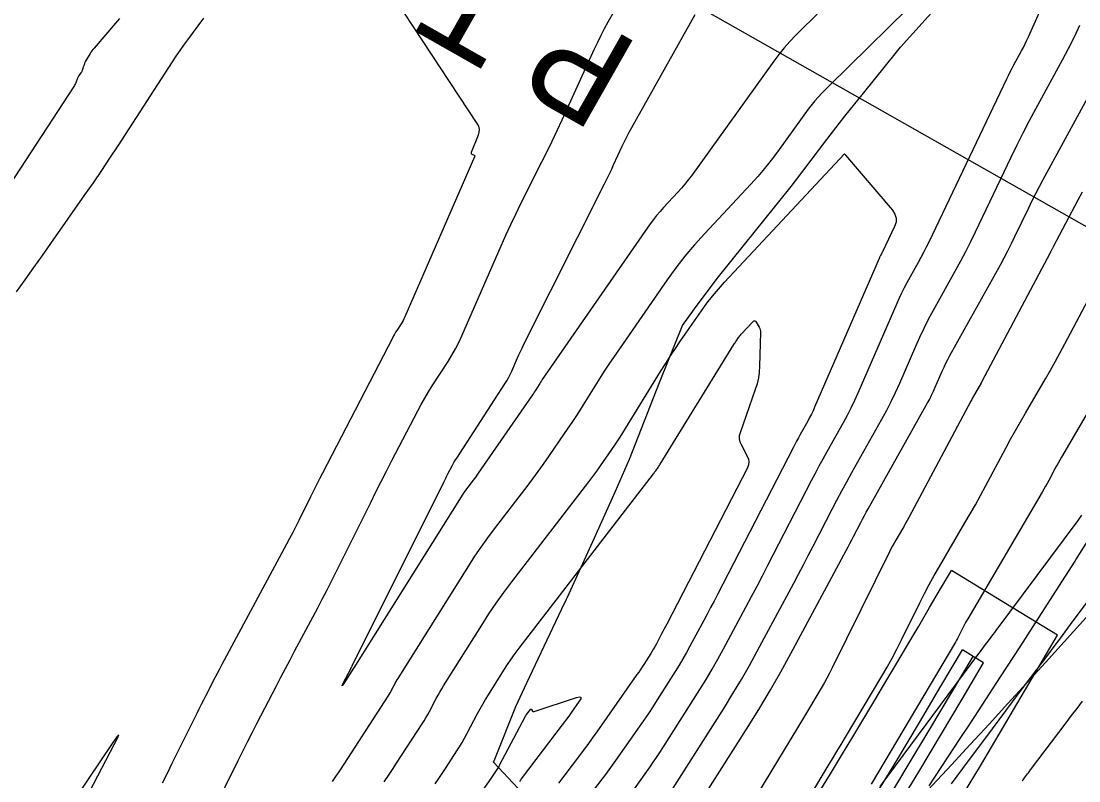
# Model space of a CAD drawing. Extents: x 658976 to 668721, y 639543 to 647196.
# Drawn here: x 662307.4 to 662392.5, y 643323.6 to 643384.8 of the extents above; entities that cross this region are included whole.
import ezdxf

# ---------------------------------------------------------------- set-up
doc = ezdxf.new("R2010")
doc.units = 0
for name, color, linetype in [('Ex_Major Contours', 7, 'Continuous'), ('Ex_Minor Contours', 7, 'Continuous'), ('R_Ramp 15 Degree_Min Ls', 7, 'Continuous'), ('R_Ramp 20 Degree Des Ls', 7, 'Continuous'), ('R_Ramp 20 Degree Des Ls Annot', 7, 'Continuous'), ('R_Ramp 20 Degree Existing Ramp', 7, 'Continuous'), ('R_Ramp 20 Degree_Min Ls', 7, 'Continuous')]:
    doc.layers.add(name, color=color, linetype=linetype)

msp = doc.modelspace()

# ---------------------------------------------------------------- linework, layer by layer
at = {"layer": 'Ex_Major Contours'}
for points in [[(662359.862, 643318.444), (662365.972, 643328.085), (662366.855, 643329.508), (662367.713, 643330.947), (662368.543, 643332.401), (662369.348, 643333.87), (662373.797, 643342.178), (662373.946, 643342.456), (662374.093, 643342.735), (662374.239, 643343.014), (662374.384, 643343.294), (662374.961, 643344.414), (662375.106, 643344.694), (662375.254, 643344.972), (662375.405, 643345.249), (662375.558, 643345.524), (662380.339, 643354.049), (662380.507, 643354.358), (662380.666, 643354.67), (662380.818, 643354.987), (662380.961, 643355.307), (662381.519, 643356.596), (662381.662, 643356.917), (662381.813, 643357.233), (662381.972, 643357.546), (662382.139, 643357.855), (662386.196, 643365.169), (662386.502, 643365.731), (662386.8, 643366.298), (662387.089, 643366.87), (662387.369, 643367.446), (662388.473, 643369.759), (662388.752, 643370.336), (662389.04, 643370.908), (662389.334, 643371.477), (662389.637, 643372.042), (662395.628, 643383.055)], [(662341.197, 643318.033), (662345.292, 643323.887), (662345.347, 643323.967), (662345.402, 643324.048), (662345.456, 643324.129), (662345.51, 643324.211), (662345.722, 643324.538), (662345.774, 643324.621), (662345.824, 643324.704), (662345.873, 643324.789), (662345.919, 643324.875), (662348.002, 643328.827), (662348.008, 643328.838), (662348.014, 643328.849), (662348.021, 643328.86), (662348.027, 643328.87), (662348.054, 643328.913), (662348.061, 643328.924), (662348.068, 643328.934), (662348.075, 643328.944), (662348.083, 643328.954), (662348.408, 643329.376), (662348.43, 643329.399), (662348.453, 643329.405), (662348.474, 643329.397), (662348.495, 643329.372), (662348.577, 643329.245), (662348.599, 643329.218), (662348.626, 643329.202), (662348.656, 643329.198), (662348.69, 643329.204), (662352.112, 643330.337), (662352.335, 643330.388), (662352.446, 643330.355), (662352.445, 643330.239), (662352.332, 643330.04), (662351.656, 643329.078), (662351.486, 643328.838), (662351.314, 643328.6), (662351.139, 643328.364), (662350.962, 643328.129), (662347.737, 643323.898), (662347.662, 643323.796), (662347.589, 643323.692), (662347.518, 643323.587)]]:
    msp.add_lwpolyline(points, dxfattribs=at)
at = {"layer": 'Ex_Minor Contours'}
for points in [[(662356.774, 643322.973), (662358.018, 643324.745), (662358.282, 643325.127), (662358.542, 643325.512), (662358.798, 643325.9), (662359.049, 643326.291), (662362.022, 643330.982), (662362.523, 643331.789), (662363.009, 643332.605), (662363.481, 643333.43), (662363.937, 643334.264), (662365.732, 643337.615), (662366.179, 643338.454), (662366.623, 643339.294), (662367.063, 643340.137), (662367.5, 643340.981), (662371.007, 643347.789), (662371.316, 643348.382), (662371.629, 643348.971), (662371.948, 643349.558), (662372.273, 643350.142), (662373.58, 643352.473), (662373.899, 643353.06), (662374.203, 643353.654), (662374.491, 643354.255), (662374.764, 643354.865), (662377.883, 643362.076), (662378.072, 643362.5), (662378.272, 643362.919), (662378.482, 643363.333), (662378.702, 643363.741), (662379.604, 643365.366), (662379.826, 643365.774), (662380.042, 643366.185), (662380.251, 643366.6), (662380.455, 643367.018), (662386.708, 643380.127), (662386.847, 643380.413), (662386.99, 643380.698), (662387.137, 643380.981), (662387.287, 643381.262), (662387.897, 643382.382), (662388.046, 643382.664), (662388.19, 643382.948), (662388.328, 643383.235), (662388.46, 643383.525), (662391.24, 643389.798)], [(662336.739, 643387.731), (662344.098, 643376.542), (662344.214, 643376.316), (662344.269, 643376.084), (662344.263, 643375.846), (662344.196, 643375.602), (662343.647, 643374.205), (662343.638, 643374.163), (662343.643, 643374.127), (662343.663, 643374.097), (662343.698, 643374.073), (662343.867, 643373.986), (662343.902, 643373.962), (662343.922, 643373.932), (662343.926, 643373.896), (662343.914, 643373.855), (662338.296, 643360.966), (662338.229, 643360.821), (662338.156, 643360.679), (662338.077, 643360.539), (662337.993, 643360.403), (662337.643, 643359.865), (662337.557, 643359.729), (662337.475, 643359.592), (662337.396, 643359.452), (662337.321, 643359.311), (662331.69, 643348.401), (662331.445, 643347.924), (662331.202, 643347.446), (662330.96, 643346.968), (662330.721, 643346.489), (662329.765, 643344.57), (662329.524, 643344.092), (662329.28, 643343.615), (662329.032, 643343.14), (662328.781, 643342.667), (662323.773, 643333.336), (662323.584, 643332.981), (662323.396, 643332.626), (662323.209, 643332.27), (662323.024, 643331.913), (662322.285, 643330.484), (662322.101, 643330.127), (662321.919, 643329.768), (662321.739, 643329.409), (662321.56, 643329.049), (662319.567, 643325.013), (662319.173, 643324.221), (662318.775, 643323.432)], [(662319.637, 643314.621), (662324.895, 643325.268), (662325.266, 643326.014), (662325.64, 643326.759), (662326.017, 643327.501), (662326.398, 643328.242), (662327.969, 643331.283), (662328.333, 643331.982), (662328.698, 643332.68), (662329.067, 643333.376), (662329.438, 643334.071), (662330.929, 643336.848), (662331.298, 643337.544), (662331.663, 643338.242), (662332.022, 643338.943), (662332.376, 643339.647), (662335.556, 643346.032), (662335.979, 643346.878), (662336.405, 643347.722), (662336.834, 643348.565), (662337.267, 643349.406), (662339.334, 643353.412), (662339.608, 643353.927), (662339.895, 643354.435), (662340.194, 643354.936), (662340.506, 643355.429), (662341.779, 643357.388), (662342.086, 643357.883), (662342.373, 643358.39), (662342.638, 643358.908), (662342.882, 643359.437), (662346.042, 643366.688), (662346.423, 643367.546), (662346.815, 643368.398), (662347.219, 643369.245), (662347.634, 643370.086), (662349.318, 643373.441), (662349.735, 643374.282), (662350.145, 643375.126), (662350.546, 643375.974), (662350.94, 643376.826), (662353.553, 643382.539), (662353.813, 643383.092), (662354.084, 643383.64), (662354.367, 643384.181), (662354.661, 643384.717), (662355.861, 643386.848)], [(662380.293, 643387.336), (662372.438, 643379.59), (662371.848, 643378.983), (662371.285, 643378.352), (662370.749, 643377.699), (662370.241, 643377.022), (662368.263, 643374.267), (662367.758, 643373.587), (662367.231, 643372.925), (662366.684, 643372.279), (662366.116, 643371.651), (662362.389, 643367.66), (662361.592, 643366.775), (662360.829, 643365.862), (662360.099, 643364.923), (662359.402, 643363.956), (662355.072, 643357.708), (662354.753, 643357.241), (662354.441, 643356.771), (662354.136, 643356.296), (662353.836, 643355.817), (662352.652, 643353.894), (662352.353, 643353.415), (662352.047, 643352.94), (662351.735, 643352.47), (662351.417, 643352.003), (662349.612, 643349.396), (662349.2, 643348.81), (662348.782, 643348.228), (662348.355, 643347.653), (662347.922, 643347.082), (662345.48, 643343.909), (662344.936, 643343.185), (662344.41, 643342.448), (662343.902, 643341.699), (662343.412, 643340.938), (662337.808, 643332.002), (662337.73, 643331.875), (662337.654, 643331.747), (662337.581, 643331.617), (662337.51, 643331.486), (662337.232, 643330.959), (662337.162, 643330.828), (662337.088, 643330.699), (662337.011, 643330.571), (662336.931, 643330.445), (662333.094, 643324.521), (662332.939, 643324.284), (662332.783, 643324.049), (662332.623, 643323.815), (662332.462, 643323.582)], [(662371.707, 643385.566), (662369.749, 643383.636), (662369.271, 643383.144), (662368.814, 643382.633), (662368.38, 643382.103), (662367.968, 643381.554), (662361.345, 643372.333), (662361.091, 643371.992), (662360.827, 643371.659), (662360.552, 643371.335), (662360.267, 643371.02), (662359.105, 643369.775), (662358.82, 643369.459), (662358.548, 643369.133), (662358.287, 643368.798), (662358.039, 643368.453), (662349.353, 643355.921), (662349.285, 643355.822), (662349.219, 643355.722), (662349.154, 643355.621), (662349.09, 643355.519), (662348.839, 643355.11), (662348.775, 643355.009), (662348.71, 643354.908), (662348.644, 643354.808), (662348.576, 643354.709), (662344.199, 643348.386), (662344.098, 643348.243), (662343.996, 643348.1), (662343.891, 643347.959), (662343.785, 643347.82), (662343.357, 643347.264), (662343.252, 643347.124), (662343.15, 643346.981), (662343.052, 643346.836), (662342.957, 643346.689), (662334.198, 643332.722), (662334.193, 643332.714), (662334.183, 643332.696), (662334.178, 643332.687), (662333.387, 643331.466), (662333.289, 643331.32), (662333.25, 643331.275), (662333.269, 643331.332), (662333.348, 643331.489), (662333.977, 643332.706), (662333.985, 643332.722), (662333.993, 643332.738), (662334.002, 643332.753), (662334.01, 643332.769), (662334.043, 643332.831), (662334.052, 643332.847), (662334.06, 643332.863), (662334.068, 643332.878), (662334.076, 643332.894), (662341.437, 643347.675), (662341.518, 643347.838), (662341.601, 643348.002), (662341.684, 643348.165), (662341.768, 643348.328), (662342.104, 643348.979), (662342.19, 643349.14), (662342.279, 643349.299), (662342.373, 643349.456), (662342.471, 643349.611), (662346.345, 643355.573), (662346.498, 643355.82), (662346.641, 643356.073), (662346.773, 643356.331), (662346.895, 643356.595), (662347.36, 643357.663), (662347.478, 643357.929), (662347.6, 643358.193), (662347.725, 643358.456), (662347.854, 643358.717), (662354.365, 643371.689), (662354.551, 643372.064), (662354.733, 643372.441), (662354.912, 643372.819), (662355.088, 643373.199), (662355.784, 643374.721), (662355.962, 643375.1), (662356.148, 643375.475), (662356.342, 643375.845), (662356.543, 643376.212), (662361.657, 643385.298)], [(662315.359, 643384.981), (662315.043, 643384.61), (662313.304, 643382.61), (662313.215, 643382.504), (662313.132, 643382.394), (662313.054, 643382.28), (662312.981, 643382.163), (662312.613, 643381.54), (662312.587, 643381.493), (662312.564, 643381.445), (662312.543, 643381.396), (662312.525, 643381.346), (662312.452, 643381.126), (662312.439, 643381.084), (662312.425, 643381.042), (662312.412, 643381), (662312.399, 643380.958), (662312.348, 643380.789), (662312.333, 643380.748), (662312.315, 643380.709), (662312.294, 643380.671), (662312.27, 643380.635), (662312.095, 643380.399), (662312.059, 643380.346), (662312.026, 643380.292), (662311.998, 643380.236), (662311.974, 643380.177), (662311.84, 643379.821), (662311.809, 643379.743), (662311.773, 643379.667), (662311.733, 643379.593), (662311.688, 643379.521), (662303.032, 643366.275)], [(662307.073, 643362.998), (662307.769, 643363.966), (662308.462, 643364.936), (662309.151, 643365.909), (662309.836, 643366.884), (662312.57, 643370.792), (662313.249, 643371.772), (662313.92, 643372.757), (662314.581, 643373.749), (662315.235, 643374.746), (662319.622, 643381.508), (662319.919, 643381.957), (662320.223, 643382.402), (662320.534, 643382.842), (662320.851, 643383.277), (662322.136, 643385.008)], [(662359.455, 643322.368), (662363.997, 643329.534), (662364.689, 643330.649), (662365.361, 643331.776), (662366.012, 643332.915), (662366.642, 643334.067), (662369.57, 643339.534), (662369.965, 643340.274), (662370.356, 643341.015), (662370.745, 643341.758), (662371.13, 643342.503), (662372.666, 643345.485), (662373.053, 643346.229), (662373.447, 643346.969), (662373.848, 643347.705), (662374.255, 643348.439), (662376.667, 643352.74), (662377.053, 643353.45), (662377.421, 643354.169), (662377.769, 643354.897), (662378.1, 643355.634), (662379.383, 643358.601), (662379.713, 643359.339), (662380.06, 643360.067), (662380.426, 643360.787), (662380.809, 643361.499), (662382.583, 643364.697), (662383.004, 643365.469), (662383.412, 643366.246), (662383.808, 643367.031), (662384.193, 643367.821), (662387.063, 643373.837), (662387.54, 643374.82), (662388.029, 643375.796), (662388.532, 643376.766), (662389.048, 643377.729), (662391.19, 643381.666), (662391.676, 643382.582), (662392.143, 643383.506), (662392.591, 643384.44)], [(662336.648, 643323.559), (662336.984, 643324.052), (662337.314, 643324.548), (662337.641, 643325.048), (662339.685, 643328.203), (662339.842, 643328.452), (662339.994, 643328.704), (662340.14, 643328.96), (662340.28, 643329.219), (662340.829, 643330.262), (662340.969, 643330.521), (662341.114, 643330.777), (662341.263, 643331.031), (662341.417, 643331.282), (662344.48, 643336.166), (662345.053, 643337.056), (662345.647, 643337.931), (662346.262, 643338.792), (662346.897, 643339.638), (662353.107, 643347.707), (662353.348, 643348.024), (662353.585, 643348.344), (662353.818, 643348.667), (662354.047, 643348.993), (662354.953, 643350.303), (662355.178, 643350.632), (662355.398, 643350.964), (662355.613, 643351.298), (662355.824, 643351.636), (662358.868, 643356.579), (662359.258, 643357.204), (662359.657, 643357.824), (662360.064, 643358.437), (662360.48, 643359.046), (662362.159, 643361.469), (662362.589, 643362.066), (662363.04, 643362.646), (662363.512, 643363.21), (662364.005, 643363.757), (662373.651, 643374.088), (662373.661, 643374.096), (662373.67, 643374.097), (662373.678, 643374.093), (662373.686, 643374.083), (662373.714, 643374.032), (662373.721, 643374.019), (662373.729, 643374.006), (662373.738, 643373.995), (662373.747, 643373.983), (662377.515, 643369.547), (662377.715, 643369.242), (662377.811, 643368.923), (662377.8, 643368.59), (662377.684, 643368.244), (662376.716, 643366.214), (662376.694, 643366.169), (662376.672, 643366.124), (662376.648, 643366.08), (662376.624, 643366.036), (662376.527, 643365.861), (662376.503, 643365.816), (662376.481, 643365.772), (662376.459, 643365.727), (662376.439, 643365.681), (662371.253, 643353.692), (662371.128, 643353.411), (662370.995, 643353.134), (662370.855, 643352.86), (662370.708, 643352.589), (662370.105, 643351.515), (662369.956, 643351.246), (662369.809, 643350.975), (662369.664, 643350.704), (662369.522, 643350.431), (662363.435, 643338.615), (662363.165, 643338.093), (662362.893, 643337.572), (662362.618, 643337.052), (662362.342, 643336.533), (662361.232, 643334.46), (662360.949, 643333.945), (662360.658, 643333.435), (662360.357, 643332.93), (662360.047, 643332.431), (662358.595, 643330.139), (662358.245, 643329.594), (662357.888, 643329.052), (662357.525, 643328.516), (662357.156, 643327.983), (662355.25, 643325.268), (662354.982, 643324.889), (662354.709, 643324.513), (662354.433, 643324.14), (662354.154, 643323.769), (662353.028, 643322.292)], [(662392.773, 643371.015), (662392.433, 643370.373), (662390.44, 643366.596), (662390.419, 643366.557), (662390.399, 643366.517), (662390.378, 643366.478), (662390.357, 643366.438), (662390.275, 643366.28), (662390.255, 643366.24), (662390.234, 643366.201), (662390.213, 643366.161), (662390.193, 643366.122), (662384.707, 643355.761), (662384.636, 643355.627), (662384.563, 643355.495), (662384.489, 643355.363), (662384.413, 643355.232), (662384.108, 643354.71), (662384.033, 643354.579), (662383.959, 643354.448), (662383.886, 643354.315), (662383.814, 643354.182), (662378.828, 643344.827), (662378.703, 643344.594), (662378.575, 643344.364), (662378.445, 643344.134), (662378.313, 643343.906), (662377.778, 643342.996), (662377.647, 643342.767), (662377.52, 643342.536), (662377.397, 643342.303), (662377.278, 643342.067), (662372.666, 643332.71), (662372.458, 643332.297), (662372.241, 643331.888), (662372.017, 643331.483), (662371.784, 643331.083), (662370.839, 643329.492), (662370.602, 643329.094), (662370.364, 643328.697), (662370.125, 643328.301), (662369.885, 643327.905), (662365.58, 643320.817)], [(662370.942, 643322.51), (662372.348, 643324.825), (662372.699, 643325.404), (662373.048, 643325.984), (662373.396, 643326.564), (662373.743, 643327.146), (662376.659, 643332.055), (662377.076, 643332.774), (662377.48, 643333.5), (662377.869, 643334.234), (662378.243, 643334.976), (662379.714, 643337.96), (662380.088, 643338.702), (662380.475, 643339.437), (662380.876, 643340.165), (662381.291, 643340.885), (662383.345, 643344.384), (662383.771, 643345.117), (662384.188, 643345.854), (662384.598, 643346.596), (662385.001, 643347.342), (662386.636, 643350.41), (662387.018, 643351.118), (662387.406, 643351.822), (662387.801, 643352.522), (662388.203, 643353.218), (662389.826, 643355.996), (662390.227, 643356.692), (662390.622, 643357.393), (662391.009, 643358.097), (662391.389, 643358.806), (662393.479, 643362.753)], [(662340.745, 643323.399), (662340.97, 643323.724), (662341.192, 643324.051), (662341.411, 643324.379), (662341.628, 643324.71), (662342.487, 643326.037), (662342.698, 643326.371), (662342.901, 643326.709), (662343.097, 643327.052), (662343.285, 643327.399), (662344.149, 643329.037), (662344.357, 643329.425), (662344.573, 643329.808), (662344.797, 643330.187), (662345.027, 643330.562), (662346.267, 643332.539), (662346.557, 643332.99), (662346.858, 643333.433), (662347.169, 643333.868), (662347.49, 643334.296), (662358.292, 643348.331), (662358.341, 643348.395), (662358.388, 643348.459), (662358.435, 643348.524), (662358.481, 643348.589), (662358.663, 643348.852), (662358.708, 643348.918), (662358.752, 643348.985), (662358.795, 643349.052), (662358.838, 643349.12), (662364.764, 643358.746), (662364.809, 643358.818), (662364.855, 643358.889), (662364.901, 643358.959), (662364.949, 643359.028), (662365.14, 643359.305), (662365.19, 643359.373), (662365.241, 643359.44), (662365.295, 643359.504), (662365.351, 643359.567), (662366.297, 643360.58), (662366.374, 643360.641), (662366.444, 643360.656), (662366.508, 643360.624), (662366.567, 643360.545), (662366.788, 643360.137), (662366.837, 643360.034), (662366.87, 643359.926), (662366.889, 643359.816), (662366.894, 643359.701), (662366.831, 643357.015), (662366.801, 643356.532), (662366.734, 643356.056), (662366.628, 643355.587), (662366.485, 643355.125), (662365.257, 643351.648), (662365.196, 643351.402), (662365.189, 643351.159), (662365.235, 643350.921), (662365.335, 643350.688), (662365.84, 643349.762), (662365.936, 643349.53), (662365.969, 643349.297), (662365.941, 643349.064), (662365.851, 643348.83), (662359.37, 643336.248), (662359.267, 643336.048), (662359.162, 643335.849), (662359.057, 643335.65), (662358.951, 643335.451), (662358.526, 643334.657), (662358.418, 643334.459), (662358.306, 643334.264), (662358.191, 643334.071), (662358.072, 643333.879), (662357.516, 643333.001), (662357.382, 643332.792), (662357.245, 643332.585), (662357.106, 643332.379), (662356.965, 643332.175), (662353.727, 643327.563), (662353.37, 643327.059), (662353.008, 643326.559), (662352.641, 643326.063), (662352.269, 643325.57), (662350.647, 643323.442)], [(662396.335, 643358.638), (662391.097, 643349.67), (662390.964, 643349.439), (662390.833, 643349.208), (662390.705, 643348.975), (662390.578, 643348.74), (662390.078, 643347.8), (662389.951, 643347.566), (662389.822, 643347.333), (662389.691, 643347.101), (662389.557, 643346.871), (662383.566, 643336.668), (662383.477, 643336.514), (662383.392, 643336.359), (662383.309, 643336.203), (662383.229, 643336.044), (662382.916, 643335.408), (662382.836, 643335.25), (662382.753, 643335.093), (662382.667, 643334.938), (662382.578, 643334.785), (662375.79, 643323.358)], [(662376.518, 643323.162), (662384.469, 643333.884), (662384.584, 643334.038), (662384.699, 643334.192), (662384.814, 643334.345), (662384.929, 643334.499), (662385.393, 643335.112), (662385.508, 643335.266), (662385.624, 643335.419), (662385.739, 643335.573), (662385.853, 643335.727), (662392.437, 643344.594), (662392.734, 643345.002)], [(662393.557, 643338.545), (662391.816, 643336.199), (662391.38, 643335.613), (662390.942, 643335.028), (662390.504, 643334.444), (662390.065, 643333.861), (662387.687, 643330.712), (662387.144, 643329.992), (662386.604, 643329.271), (662386.065, 643328.549), (662385.527, 643327.826), (662383.142, 643324.61), (662382.687, 643323.997), (662382.23, 643323.385)], [(662387.956, 643323.619), (662388.018, 643323.701), (662388.078, 643323.782), (662388.139, 643323.864), (662388.382, 643324.191), (662388.443, 643324.273), (662388.504, 643324.355), (662388.565, 643324.436), (662388.626, 643324.517), (662391.489, 643328.309), (662391.925, 643328.884), (662392.362, 643329.459), (662392.8, 643330.033)], [(662308.294, 643313.839), (662314.931, 643326.546), (662315.222, 643327.128), (662315.292, 643327.339), (662315.14, 643327.177), (662314.768, 643326.644), (662312.836, 643323.766), (662312.352, 643323.047)]]:
    msp.add_lwpolyline(points, dxfattribs=at)
at = {"layer": 'R_Ramp 15 Degree_Min Ls'}
for radius in [1132.416, 1138.416, 1145.916, 1153.416, 1157.416]:
    msp.add_arc((661447.486, 643926.022), radius, 314.880047, 330.415092, dxfattribs=at)
at = {"layer": 'R_Ramp 20 Degree Des Ls'}
msp.add_lwpolyline([(662360.32, 643309.224), (662345.439, 643325.123), (662345.534, 643325.363), (662347.235, 643329.615), (662348.105, 643331.517), (662349.261, 643333.944), (662350.937, 643337.481), (662351.303, 643338.255), (662351.38, 643338.419), (662353.278, 643342.603), (662353.679, 643343.49), (662355.241, 643346.952), (662356.362, 643349.523), (662357.099, 643351.359), (662358.791, 643355.702), (662358.841, 643355.832), (662360.634, 643360.264), (662361.598, 643361.627), (662363.418, 643364.071), (662365.612, 643366.797), (662366.39, 643367.767), (662369.358, 643371.471), (662369.718, 643371.921), (662372.225, 643375.242), (662373.693, 643377.136), (662375.174, 643378.969), (662377.83, 643382.265), (662378.163, 643382.679), (662381.389, 643386.257)], dxfattribs=at)
for centre, radius, start, end in [((661483.324, 644156.776), 1224.78, 315.33337, 322.037232), ((661447.452, 643932.983), 1138.416, 318.658885, 330.415092)]:
    msp.add_arc(centre, radius, start, end, dxfattribs=at)
at = {"layer": 'R_Ramp 20 Degree Des Ls Annot'}
msp.add_arc((661447.452, 643932.983), 1145.916, 318.655361, 330.415092, dxfattribs=at)
at = {"layer": 'R_Ramp 20 Degree Existing Ramp'}
for points in [[(662435.025, 643344.454), (662348.063, 643393.825), (662261.1, 643443.196)], [(662390.791, 643335.357), (662386.599, 643337.914), (662382.252, 643340.565)], [(662384.849, 643333.125), (662383.996, 643333.645), (662383.142, 643334.166)]]:
    msp.add_lwpolyline(points, dxfattribs=at)
for centre, radius, start, end in [((661438.509, 643910.207), 1132.416, 326.124998, 330.415092), ((661438.509, 643910.207), 1138.416, 326.124998, 330.415092), ((661438.509, 643910.207), 1145.916, 317.399331, 330.415092), ((661427.912, 643896.112), 1104.263, 318.305917, 329.795162), ((661427.912, 643896.112), 1114.263, 318.305917, 329.784659), ((661427.912, 643896.112), 1108.263, 318.306735, 329.532402), ((661427.912, 643896.112), 1109.263, 318.305917, 329.531584), ((661427.912, 643896.112), 1110.263, 318.305101, 329.530768)]:
    msp.add_arc(centre, radius, start, end, dxfattribs=at)
at = {"layer": 'R_Ramp 20 Degree_Min Ls'}
msp.add_lwpolyline([(662380.473, 643323.221), (662380.925, 643323.91), (662382.973, 643327.036), (662383.022, 643327.112), (662383.072, 643327.188), (662383.567, 643327.946), (662384.13, 643328.809), (662386.198, 643331.99), (662387.774, 643334.409), (662388.827, 643336.038), (662391.388, 643340.031), (662391.433, 643340.101), (662392.208, 643341.315), (662392.265, 643341.404), (662394.006, 643344.186)], dxfattribs=at)
for radius in [1132.416, 1138.416]:
    msp.add_arc((661433.528, 643891.515), radius, 316.223981, 330.415092, dxfattribs=at)

# ---------------------------------------------------------------- texts
at = {"layer": 'R_Ramp 20 Degree Existing Ramp'}
msp.add_text('P.T. STA. 183+85.80', height=8, rotation=150.41509, dxfattribs=at).set_placement((662357.366, 643382.794))

doc.saveas('drawing.dxf')
